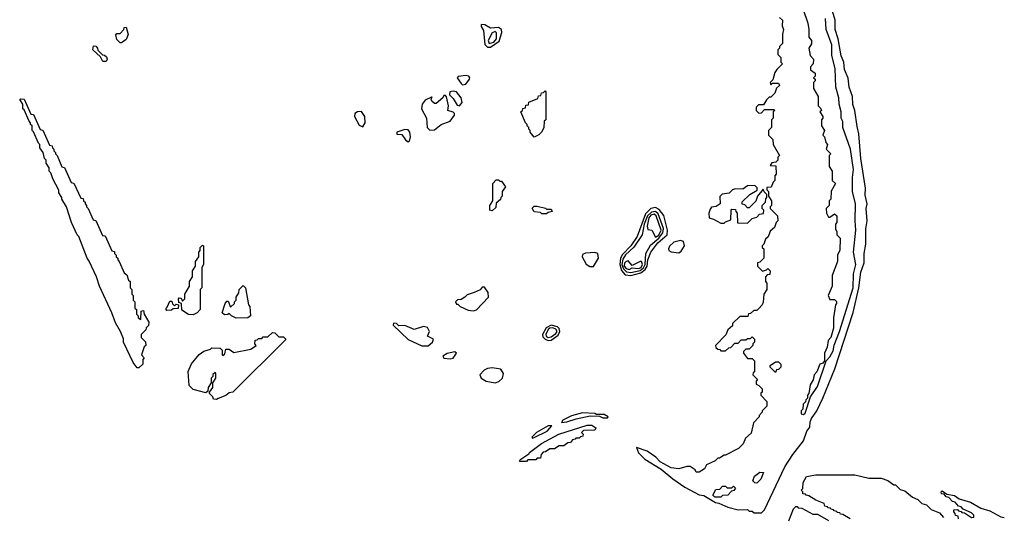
# Model space of a CAD drawing. Extents: x 2889633 to 3052318, y 540750 to 918690.
# Tile 464 of 656: x 3022860 to 3029185, y 754740 to 757938. Entities that reach past the tile are written whole.
import ezdxf

# ---------------------------------------------------------------- set-up
doc = ezdxf.new("R2010")
doc.units = 0

msp = doc.modelspace()

# ---------------------------------------------------------------- linework, layer by layer
at = {"layer": '0CON02XD'}
for points in [[(3027741.7, 757951.7), (3027760, 757935), (3027758.3, 757898.3), (3027767.5, 757875), (3027760, 757845), (3027760, 757785), (3027740, 757765), (3027740, 757755), (3027730, 757745), (3027730, 757715), (3027750, 757695), (3027750, 757665), (3027760, 757655), (3027723, 757617), (3027711.2, 757598.8), (3027698.3, 757551.7), (3027680, 757535), (3027685, 757520), (3027695, 757530), (3027735, 757530), (3027740, 757515), (3027721.7, 757498.3), (3027710, 757465), (3027685, 757440), (3027675, 757440), (3027657, 757423), (3027638.3, 757391.7), (3027605, 757390), (3027590, 757375), (3027590, 757355), (3027608.3, 757338.3), (3027625, 757340), (3027645, 757360), (3027705, 757360), (3027710, 757355), (3027700, 757345), (3027700, 757305), (3027690, 757295), (3027690, 757245), (3027670, 757225), (3027670, 757195), (3027698.3, 757168.3), (3027700, 757135), (3027740, 757065), (3027730, 757055), (3027730, 757035), (3027718.3, 757021.7), (3027691.7, 757018.3), (3027681.7, 757001.7), (3027718.3, 756998.3), (3027720, 756945), (3027710, 756935), (3027710, 756905), (3027700, 756895), (3027688.3, 756861.7), (3027660, 756860), (3027660, 756845), (3027670, 756835), (3027670, 756805), (3027690, 756775), (3027690, 756745), (3027680, 756735), (3027680, 756725), (3027728.3, 756678.3), (3027730, 756645), (3027720, 756635), (3027708.3, 756601.7), (3027681.7, 756578.3), (3027668.3, 756541.7), (3027651.7, 756528.3), (3027640, 756495), (3027630, 756485), (3027630, 756475), (3027640, 756465), (3027640, 756405), (3027615, 756380), (3027600, 756375), (3027600, 756355), (3027631.7, 756321.7), (3027658.3, 756331.7), (3027665, 756340), (3027680, 756325), (3027678.3, 756301.7), (3027661.7, 756298.3), (3027650, 756285), (3027650, 756255), (3027660, 756245), (3027660, 756205), (3027640, 756175), (3027637, 756123), (3027630, 756105), (3027608.3, 756081.7), (3027595, 756070), (3027575, 756070), (3027555, 756050), (3027541.7, 756048.3), (3027538.3, 756031.7), (3027485, 756030), (3027440, 755985), (3027438.3, 755971.7), (3027410, 755945), (3027396.4, 755913.6), (3027330, 755845), (3027331.7, 755831.7), (3027345, 755820), (3027358.3, 755818.3), (3027365, 755810), (3027395, 755810), (3027415, 755830), (3027428.3, 755831.7), (3027455, 755860), (3027475, 755860), (3027495, 755880), (3027525, 755880), (3027535, 755890), (3027555, 755890), (3027565, 755900), (3027580, 755885), (3027580, 755865), (3027570, 755855), (3027570, 755845), (3027545, 755820), (3027525, 755820), (3027510, 755805), (3027510, 755795), (3027535, 755760), (3027565, 755760), (3027580, 755745), (3027580, 755675), (3027571.7, 755668.3), (3027570, 755655), (3027600, 755625), (3027590, 755615), (3027590, 755595), (3027608.3, 755588.3), (3027630, 755565), (3027630, 755545), (3027621.7, 755538.3), (3027620, 755525), (3027660, 755485), (3027660, 755455), (3027630, 755425), (3027630, 755415), (3027610, 755395), (3027610, 755385), (3027573, 755347), (3027558.3, 755281.7), (3027521.7, 755248.3), (3027508.3, 755211.7), (3027478.3, 755181.7), (3027395, 755140), (3027385, 755140), (3027355, 755120), (3027345, 755120), (3027327, 755103), (3027273, 755077), (3027258.3, 755051.7), (3027225, 755030), (3027205, 755030), (3027200, 755045), (3027167.5, 755067.5), (3027145, 755067.5), (3027095, 755052.5), (3027045, 755057.5), (3026975, 755097.5), (3026946.4, 755126.4), (3026890, 755165), (3026821.7, 755188.3), (3026834.3, 755154.3), (3026876.7, 755115), (3026980.7, 755050.7), (3027055, 754986.7), (3027132.5, 754935), (3027225, 754883.8), (3027255, 754880), (3027330, 754835), (3027351.7, 754831.7), (3027410, 754805), (3027475, 754787.5), (3027535, 754790), (3027545, 754780), (3027565, 754780), (3027578.3, 754768.3), (3027625, 754770), (3027645, 754787.5), (3027775.8, 755064.2), (3027825.9, 755144.1), (3027895, 755232.5), (3027917.5, 755295), (3027935, 755320), (3027937, 755353), (3027946.7, 755375), (3027980, 755425), (3028020, 755505), (3028096.2, 755695), (3028214.2, 756055.8), (3028250.8, 756215), (3028264, 756315), (3028284, 756375), (3028283.8, 756435), (3028296, 756495), (3028296.2, 756595), (3028303.8, 756645), (3028298, 756725), (3028303.8, 756755), (3028290.5, 756810.5), (3028294, 756855), (3028264, 757045), (3028251.2, 757205), (3028238.8, 757251.2), (3028224.2, 757354.2), (3028212.7, 757392.7), (3028210.8, 757445), (3028188, 757505), (3028181.7, 757561.7), (3028158.8, 757618.8), (3028154.2, 757665), (3028138, 757705), (3028117.5, 757815), (3028098, 757875), (3028099.2, 757935), (3028082.3, 757992.3)], [(3027893.6, 758003.6), (3027922.5, 757915), (3027930, 757875), (3027930, 757825), (3027947.5, 757805), (3027947, 757783), (3027930, 757755), (3027938.3, 757708.3), (3027960, 757685), (3027957.5, 757655), (3027940, 757635), (3027940, 757615), (3027970, 757595), (3027970, 757575), (3027960, 757565), (3027970, 757555), (3027970, 757545), (3027960, 757535), (3027960, 757495), (3027990, 757445), (3027990, 757385), (3028005, 757370), (3028010, 757355), (3028000, 757345), (3028020, 757315), (3028020, 757305), (3028010, 757295), (3028010, 757255), (3028030, 757225), (3028020, 757195), (3028030, 757185), (3028038.3, 757148.3), (3028050, 757135), (3028040, 757105), (3028070, 757075), (3028060, 757065), (3028060, 756995), (3028080, 756965), (3028080, 756905), (3028100, 756885), (3028073, 756837), (3028070, 756785), (3028060, 756775), (3028060, 756745), (3028040, 756725), (3028042.5, 756695), (3028055, 756670), (3028065, 756670), (3028095, 756690), (3028108.3, 756678.3), (3028110, 756635), (3028100, 756625), (3028100, 756595), (3028110, 756575), (3028110, 756555), (3028130, 756535), (3028127.5, 756455), (3028113, 756427), (3028112.5, 756385), (3028080, 756295), (3028080, 756225), (3028052.5, 756165), (3028065, 756140), (3028095, 756140), (3028107, 756127), (3028107.5, 756115), (3028100, 756105), (3028088.3, 756021.7), (3028087.5, 755955), (3028070, 755895), (3028053, 755877), (3028047, 755833), (3028030, 755795), (3028030, 755745), (3028018.3, 755731.7), (3028000, 755725), (3027980, 755675), (3027962.5, 755655), (3027957, 755623), (3027938.3, 755591.7), (3027930, 755535), (3027920, 755525), (3027920, 755505), (3027910, 755495), (3027908.3, 755481.7), (3027893, 755467), (3027890, 755435), (3027880, 755425), (3027880, 755405), (3027895, 755400), (3027905, 755410), (3027940, 755515), (3027985, 755580), (3028040, 755745), (3028065, 755772.5), (3028085, 755810), (3028093, 755847), (3028126.7, 755935), (3028213.8, 756215), (3028216.2, 756305), (3028231.2, 756365), (3028216.2, 756445), (3028232, 756585), (3028226.2, 756645), (3028230, 756755), (3028210, 756835), (3028208.8, 756925), (3028216.7, 756975), (3028196.1, 757106.1), (3028147.5, 757245), (3028147, 757283), (3028137.5, 757305), (3028137.5, 757345), (3028123.3, 757395), (3028122.5, 757435), (3028103.3, 757505), (3028097.5, 757625), (3028077, 757707), (3028076.4, 757776.4), (3028040, 757875), (3028036.1, 757946.1)], [(3023515, 757790), (3023505, 757790), (3023485, 757810), (3023478.3, 757841.7), (3023485, 757850), (3023505, 757850), (3023530, 757875), (3023531.7, 757888.3), (3023545, 757890), (3023557, 757843), (3023545, 757810), (3023515, 757790)], [(3025885, 757760.8), (3025940.9, 757799.1), (3025956.7, 757855), (3025954, 757874), (3025935, 757888), (3025885, 757884), (3025847.5, 757905), (3025825, 757906), (3025824.2, 757895), (3025839.4, 757869.4), (3025848.3, 757778.3), (3025865, 757761.4), (3025885, 757760.8)], [(3025875.9, 757785.9), (3025905, 757793.5), (3025923.3, 757815), (3025924, 757854), (3025915, 757862), (3025895, 757853.8), (3025869.2, 757805), (3025875.9, 757785.9)], [(3023415, 757670), (3023395, 757670), (3023378.3, 757698.3), (3023330, 757745), (3023335, 757770), (3023348.3, 757768.3), (3023360, 757755), (3023361.7, 757741.7), (3023391.7, 757711.7), (3023405, 757710), (3023418.3, 757698.3), (3023422.5, 757685), (3023415, 757670)], [(3025705, 757520), (3025725, 757524.2), (3025749.4, 757555), (3025752.5, 757565), (3025746.2, 757575), (3025725, 757579.4), (3025676.1, 757573.9), (3025671.2, 757565), (3025695, 757527.5), (3025705, 757520)], [(3023625, 755700), (3023615, 755700), (3023590, 755735), (3023527.5, 755865), (3023526.4, 755886.4), (3023507.5, 755935), (3023475, 755990), (3023452.5, 756055), (3023372.5, 756225), (3023352.5, 756285), (3023307, 756387), (3023292.5, 756405), (3023240, 756545), (3023230, 756555), (3023192.5, 756635), (3023160, 756735), (3023130, 756785), (3023130, 756795), (3023112.5, 756825), (3023111.7, 756841.7), (3023072.5, 756915), (3023060, 756955), (3023050, 756965), (3023050, 756985), (3023030, 757015), (3023030, 757035), (3023020, 757045), (3023010, 757085), (3022990, 757115), (3022990, 757135), (3022980, 757145), (3022948.3, 757218.3), (3022940, 757225), (3022940, 757255), (3022930, 757265), (3022930, 757275), (3022920, 757285), (3022888.3, 757358.3), (3022880, 757365), (3022880, 757395), (3022860, 757425), (3022865, 757430), (3022888.3, 757428.3), (3022931.7, 757331.7), (3022948.3, 757328.3), (3022991.7, 757231.7), (3023008.3, 757228.3), (3023051.7, 757131.7), (3023068.3, 757128.3), (3023070, 757115), (3023080, 757105), (3023080, 757095), (3023090, 757085), (3023090, 757075), (3023100, 757065), (3023131.7, 756991.7), (3023148.3, 756988.3), (3023191.7, 756891.7), (3023208.3, 756888.3), (3023251.7, 756791.7), (3023268.3, 756788.3), (3023270, 756775), (3023280, 756765), (3023280, 756755), (3023290, 756745), (3023290, 756735), (3023300, 756725), (3023331.7, 756651.7), (3023348.3, 756648.3), (3023391.7, 756551.7), (3023408.3, 756548.3), (3023451.7, 756451.7), (3023468.3, 756448.3), (3023470, 756435), (3023480, 756425), (3023480, 756415), (3023490, 756405), (3023490, 756395), (3023500, 756385), (3023531.7, 756311.7), (3023548.3, 756298.3), (3023560, 756265), (3023570, 756255), (3023570, 756215), (3023580, 756205), (3023580, 756175), (3023590, 756165), (3023590, 756135), (3023600, 756125), (3023600, 756085), (3023610, 756075), (3023610, 756045), (3023620, 756035), (3023621.7, 756021.7), (3023638.3, 756011.7), (3023640, 756065), (3023655, 756070), (3023660, 756045), (3023690, 755995), (3023687, 755973), (3023671.7, 755958.3), (3023670, 755945), (3023640, 755915), (3023640, 755895), (3023668.3, 755868.3), (3023670, 755845), (3023660, 755835), (3023642.5, 755785), (3023660, 755765), (3023650, 755755), (3023650, 755725), (3023625, 755700)], [(3025495, 757228), (3025525, 757230.8), (3025567.5, 757265), (3025625, 757285.8), (3025654.2, 757325), (3025653.8, 757335), (3025645, 757343.8), (3025610, 757355), (3025614.2, 757385), (3025601.7, 757441.7), (3025595, 757450), (3025585, 757450), (3025577.5, 757435), (3025535, 757400), (3025525, 757400), (3025506.7, 757415), (3025502.5, 757427.5), (3025510, 757440), (3025505, 757440), (3025465, 757420), (3025445.5, 757394.5), (3025441.9, 757365), (3025474, 757305), (3025478, 757245), (3025495, 757228)], [(3025685, 757383.8), (3025701.4, 757405), (3025695.5, 757435.5), (3025665, 757473.8), (3025645, 757479.2), (3025622.5, 757475), (3025620, 757455), (3025645, 757432.5), (3025669.2, 757389.2), (3025685, 757383.8)], [(3026165, 757182.5), (3026140, 757215), (3026140, 757225), (3026130, 757235), (3026130, 757245), (3026120, 757255), (3026120, 757265), (3026110, 757275), (3026080, 757345), (3026090, 757355), (3026091.7, 757368.3), (3026108.3, 757371.7), (3026111.7, 757388.3), (3026128.3, 757391.7), (3026131.7, 757408.3), (3026188.3, 757431.7), (3026191.7, 757448.3), (3026208.3, 757451.7), (3026211.7, 757468.3), (3026225, 757470), (3026235, 757480), (3026240, 757475), (3026240, 757295), (3026230, 757285), (3026227, 757243), (3026212.5, 757215), (3026195, 757197.5), (3026165, 757182.5)], [(3025065, 757250), (3025080, 757275), (3025077.5, 757315), (3025055, 757347.5), (3025030, 757345), (3025012.5, 757335), (3025010, 757315), (3025040.7, 757260.7), (3025065, 757250)], [(3025355, 757153.8), (3025365, 757157.5), (3025371.2, 757185), (3025366, 757215), (3025355, 757230), (3025335, 757233.3), (3025282.5, 757215), (3025281.7, 757201.7), (3025315, 757200), (3025337.5, 757165), (3025355, 757153.8)], [(3025895, 756710), (3025880, 756715), (3025880, 756745), (3025900, 756775), (3025900, 756885), (3025921.7, 756908.3), (3025935, 756910), (3025945, 756900), (3025955, 756900), (3025980, 756865), (3025960, 756835), (3025960, 756805), (3025950, 756795), (3025948.3, 756781.7), (3025921.7, 756758.3), (3025918.3, 756731.7), (3025895, 756710)], [(3027535, 756630), (3027565, 756660), (3027595, 756670), (3027611.7, 756688.3), (3027638.3, 756691.7), (3027640, 756715), (3027630, 756725), (3027630, 756745), (3027650, 756765), (3027653, 756787), (3027660, 756795), (3027660, 756815), (3027641.7, 756831.7), (3027635, 756850), (3027600, 756805), (3027588.3, 756771.7), (3027545, 756730), (3027535, 756730), (3027518.3, 756748.3), (3027501.7, 756751.7), (3027501.7, 756768.3), (3027550, 756815), (3027598.3, 756841.7), (3027598.3, 756858.3), (3027581.7, 756871.7), (3027535, 756870), (3027505, 756850), (3027458.3, 756851.7), (3027440, 756845), (3027417, 756823), (3027373, 756817), (3027358.3, 756801.7), (3027360, 756755), (3027335, 756737.5), (3027305, 756732.5), (3027295, 756720), (3027287.5, 756695), (3027290, 756665), (3027317, 756657), (3027365, 756630), (3027385, 756630), (3027395, 756640), (3027428.3, 756651.7), (3027430, 756715), (3027435, 756720), (3027458.3, 756718.3), (3027460, 756705), (3027470, 756695), (3027471.7, 756631.7), (3027535, 756630)], [(3026245, 756690), (3026215, 756690), (3026205, 756700), (3026165, 756702.5), (3026153, 756727), (3026165, 756740), (3026185, 756740), (3026237, 756727), (3026245, 756720), (3026275, 756720), (3026280, 756705), (3026255, 756700), (3026245, 756690)], [(3026785, 756294.2), (3026849.1, 756310.9), (3026877.7, 756332.3), (3026891.5, 756355), (3026895.8, 756395), (3026915, 756443.8), (3026960, 756505), (3027018.8, 756555), (3027020.8, 756585), (3026998.8, 756678.8), (3026968.3, 756718.3), (3026945, 756732), (3026915, 756724.2), (3026880.4, 756689.6), (3026827.1, 756545), (3026785, 756484), (3026731.5, 756428.5), (3026719.5, 756405), (3026714.5, 756365), (3026726.6, 756326.6), (3026749.5, 756299.5), (3026785, 756294.2)], [(3026785, 756313.8), (3026845, 756326.7), (3026867.3, 756342.7), (3026877.5, 756365), (3026882.5, 756435), (3026911.2, 756488.8), (3026966.8, 756533.2), (3026992, 756568), (3026996.1, 756596.1), (3026960.7, 756690.7), (3026945, 756704.5), (3026919.2, 756700.8), (3026893.2, 756676.8), (3026872.3, 756625), (3026859.2, 756555), (3026805, 756475.7), (3026752.6, 756427.4), (3026735, 756400), (3026728.4, 756365), (3026737.8, 756337.8), (3026757.9, 756317.9), (3026785, 756313.8)], [(3026945, 756541.2), (3026965, 756554.4), (3026981.2, 756585), (3026948.2, 756678.2), (3026935, 756688.8), (3026915, 756680.9), (3026902.3, 756665), (3026890.8, 756610.8), (3026895, 756590), (3026921.2, 756585), (3026945, 756541.2)], [(3023975, 756042.5), (3023943.6, 756043.6), (3023901.7, 756071.7), (3023900, 756115), (3023881.7, 756121.7), (3023880, 756145), (3023885, 756150), (3023898.3, 756148.3), (3023905, 756130), (3023920, 756145), (3023920, 756175), (3023950, 756225), (3023950, 756255), (3023970, 756285), (3023970, 756325), (3023990, 756355), (3023990, 756385), (3024010, 756415), (3024010, 756445), (3024020, 756455), (3024020, 756475), (3024035, 756490), (3024040, 756485), (3024040, 756365), (3024030, 756345), (3024030, 756215), (3024020, 756205), (3024020, 756075), (3024000, 756055), (3023975, 756042.5)], [(3027095, 756440), (3027110, 756450), (3027130, 756485), (3027123.3, 756513.3), (3027105, 756520), (3027062.5, 756507.5), (3027035, 756482.5), (3027027.5, 756465), (3027030, 756455), (3027045, 756446.7), (3027095, 756440)], [(3026522, 756352), (3026545, 756352.5), (3026578.6, 756405), (3026573.8, 756435), (3026555, 756442.5), (3026495, 756438), (3026475, 756430), (3026473.3, 756415), (3026498, 756368), (3026522, 756352)], [(3026775, 756333.1), (3026795, 756343.8), (3026835, 756338.5), (3026851.4, 756345), (3026861.1, 756365), (3026855, 756383.3), (3026845, 756383.8), (3026795, 756357.5), (3026768.3, 756388.3), (3026755, 756383.8), (3026745, 756372.5), (3026743.9, 756355), (3026755, 756338.9), (3026775, 756333.1)], [(3024250.7, 756020.7), (3024220, 756035), (3024205, 756050), (3024197, 756043), (3024175, 756042.5), (3024160, 756055), (3024180, 756115), (3024191.7, 756128.3), (3024198.3, 756128.3), (3024215, 756090), (3024240, 756115), (3024240, 756125), (3024250, 756135), (3024250, 756155), (3024267, 756183), (3024270, 756205), (3024295, 756230), (3024310, 756215), (3024330, 756105), (3024337.5, 756095), (3024342.5, 756035), (3024325, 756022.5), (3024250.7, 756020.7)], [(3025775, 756066.2), (3025795, 756074), (3025872.5, 756155), (3025870, 756185), (3025845, 756220), (3025831.7, 756218.3), (3025817, 756203), (3025780, 756185), (3025735, 756170), (3025720, 756155), (3025695, 756140), (3025673, 756137), (3025660, 756125), (3025665, 756110), (3025675, 756110), (3025690, 756095), (3025740.5, 756070.5), (3025775, 756066.2)], [(3023805, 756070), (3023800, 756075), (3023800, 756085), (3023808.3, 756091.7), (3023825, 756130), (3023838.3, 756128.3), (3023841.7, 756111.7), (3023855, 756100), (3023865, 756110), (3023880, 756105), (3023878.3, 756081.7), (3023845, 756080), (3023835, 756072.5), (3023805, 756070)], [(3025485, 755842.5), (3025512.5, 755865), (3025517.5, 755885), (3025480, 755905), (3025493.3, 755935), (3025480.7, 755960.7), (3025455, 755966), (3025393.6, 755946.4), (3025335, 755972.5), (3025295, 755970), (3025280, 755985), (3025261.7, 755988.3), (3025260, 755975), (3025355, 755883.8), (3025443, 755843), (3025485, 755842.5)], [(3026255, 755877.5), (3026275, 755879.4), (3026318.3, 755911.7), (3026329.5, 755935), (3026324.6, 755954.6), (3026314.7, 755964.7), (3026275, 755975.6), (3026242.1, 755957.9), (3026218.5, 755915), (3026220.9, 755900.9), (3026235.4, 755885.4), (3026255, 755877.5)], [(3024125, 755497.5), (3024105, 755500), (3024100, 755515), (3024080, 755535), (3024080, 755545), (3024100, 755575), (3024100, 755605), (3024120, 755635), (3024120, 755665), (3024115, 755670), (3024101.7, 755658.3), (3024100, 755645), (3024090, 755635), (3024090, 755605), (3024070, 755575), (3024068.3, 755551.7), (3024055, 755540), (3023975, 755562.5), (3023948.3, 755588.3), (3023943, 755677), (3023963, 755727), (3024013.6, 755786.4), (3024043, 755807), (3024085, 755820), (3024095, 755830), (3024148.3, 755828.3), (3024160, 755815), (3024160, 755785), (3024165, 755780), (3024178.3, 755791.7), (3024185, 755820), (3024205, 755820), (3024235, 755800), (3024345, 755820), (3024380, 755845), (3024370, 755855), (3024371.7, 755878.3), (3024385, 755880), (3024395, 755890), (3024415, 755890), (3024425, 755900), (3024455, 755900), (3024485, 755927.5), (3024500, 755925), (3024525, 755900), (3024555, 755900), (3024568.3, 755888.3), (3024568.3, 755881.7), (3024230, 755545), (3024205, 755540), (3024185, 755522.5), (3024135, 755503.8), (3024125, 755497.5)], [(3026255, 755896.9), (3026275, 755901.1), (3026305, 755920.5), (3026312.7, 755935), (3026305, 755950), (3026285, 755958.5), (3026265, 755955.5), (3026255, 755946.9), (3026238.9, 755915), (3026241.9, 755905), (3026255, 755896.9)], [(3025625, 755758.8), (3025645, 755763.8), (3025666.2, 755795), (3025655, 755803.3), (3025605, 755793.8), (3025577.5, 755775), (3025583.9, 755763.9), (3025625, 755758.8)], [(3027715, 755670), (3027680, 755705), (3027680, 755715), (3027715, 755740), (3027735, 755740), (3027750, 755725), (3027750, 755705), (3027735, 755690), (3027721.7, 755688.3), (3027715, 755670)], [(3025915, 755604.2), (3025937.9, 755612.1), (3025961.5, 755635), (3025967.1, 755665), (3025951.4, 755691.4), (3025895, 755701.1), (3025865, 755697.5), (3025844, 755685), (3025816.2, 755655), (3025823.8, 755635), (3025857.5, 755615), (3025915, 755604.2)], [(3026340, 755350), (3026375, 755353.8), (3026435, 755373.8), (3026525, 755393.3), (3026585, 755390), (3026605, 755380), (3026635, 755380), (3026640, 755385), (3026615, 755400), (3026565, 755400), (3026555, 755407.5), (3026475, 755412.5), (3026405, 755392.5), (3026350, 755365), (3026340, 755350)], [(3026115, 755100), (3026075, 755100), (3026070, 755105), (3026080, 755115), (3026131.7, 755148.3), (3026135, 755156.7), (3026212.5, 755215), (3026322.5, 755275), (3026505, 755332.5), (3026535, 755332.5), (3026560, 755315), (3026555, 755300), (3026481.7, 755298.3), (3026470, 755285), (3026480, 755275), (3026478.3, 755261.7), (3026461.7, 755258.3), (3026455, 755250), (3026431.7, 755248.3), (3026428.3, 755241.7), (3026411.7, 755238.3), (3026398.3, 755221.7), (3026381.7, 755218.3), (3026355, 755200), (3026325, 755200), (3026295, 755180), (3026265, 755180), (3026238.3, 755161.7), (3026221.7, 755158.3), (3026210, 755145), (3026205, 755120), (3026185, 755120), (3026175, 755110), (3026125, 755110), (3026115, 755100)], [(3026155, 755250), (3026165, 755252.5), (3026247.5, 755295), (3026278.3, 755328.3), (3026255, 755327.5), (3026180, 755285), (3026150, 755255), (3026155, 755250)], [(3027595, 754960), (3027581.7, 754961.7), (3027570, 754975), (3027580, 755005), (3027615, 755030), (3027638.3, 755028.3), (3027620, 754985), (3027595, 754960)], [(3028195, 754730), (3028148.3, 754758.3), (3028131.7, 754761.7), (3028128.3, 754768.3), (3028111.7, 754771.7), (3028108.3, 754778.3), (3028091.7, 754781.7), (3028088.3, 754788.3), (3028071.7, 754791.7), (3028068.3, 754798.3), (3028051.7, 754801.7), (3028048.3, 754808.3), (3028031.7, 754811.7), (3028028.3, 754828.3), (3027975, 754850), (3027928.3, 754878.3), (3027911.7, 754881.7), (3027908.3, 754888.3), (3027891.7, 754891.7), (3027890, 754905), (3027880, 754915), (3027890, 754925), (3027892.5, 754965), (3027915, 755002.5), (3027975, 755013.3), (3028225, 755013.8), (3028315, 754992.5), (3028395, 754992.5), (3028437, 754977), (3028475, 754950), (3028485, 754950), (3028515, 754920), (3028545, 754910), (3028595, 754870), (3028630, 754855), (3028655, 754830), (3028685, 754820), (3028715, 754790), (3028768.3, 754768.3), (3028795, 754740)], [(3027365, 754870), (3027325, 754870), (3027311.7, 754881.7), (3027331.7, 754918.3), (3027358.3, 754921.7), (3027375, 754940), (3027395, 754940), (3027405, 754930), (3027435, 754930), (3027445, 754940), (3027458.3, 754928.3), (3027448.3, 754911.7), (3027431.7, 754908.3), (3027408.3, 754881.7), (3027375, 754880), (3027365, 754870)], [(3028891.7, 754731.7), (3028888.3, 754748.3), (3028871.7, 754751.7), (3028870, 754765), (3028860, 754775), (3028861.7, 754788.3), (3028885, 754790), (3028891.7, 754781.7), (3028908.3, 754778.3), (3028911.7, 754771.7), (3028928.3, 754768.3), (3028975, 754740), (3028988.3, 754741.7), (3028990, 754755), (3028975, 754770), (3028921.7, 754791.7), (3028908.3, 754808.3), (3028891.7, 754811.7), (3028868.3, 754838.3), (3028851.7, 754841.7), (3028828.3, 754868.3), (3028811.7, 754871.7), (3028798.3, 754888.3), (3028781.7, 754891.7), (3028780, 754905), (3028785, 754910), (3028815, 754890), (3028865, 754880), (3028895, 754860), (3028967, 754837), (3029035, 754800), (3029091.7, 754781.7), (3029163, 754743), (3029185, 754740)], [(3027801.7, 754718.3), (3027830, 754795), (3027845, 754810), (3027855, 754810), (3027861.7, 754801.7), (3027885, 754800), (3027955, 754760), (3027985, 754760), (3028055, 754720)]]:
    msp.add_lwpolyline(points, dxfattribs=at)

doc.saveas('drawing.dxf')
